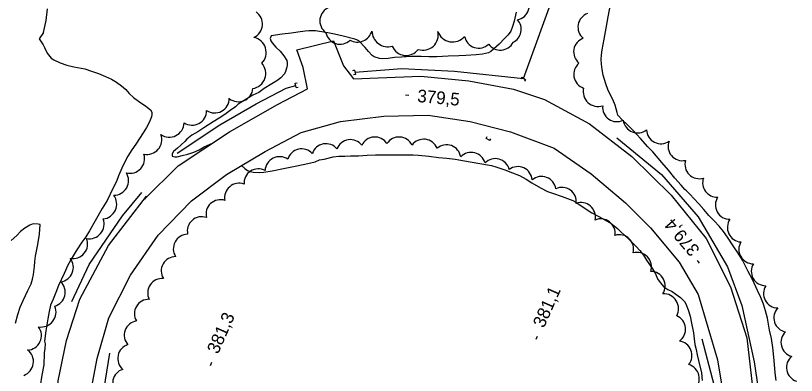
# Model space of a CAD drawing. Extents: x 287698 to 290158, y 5234163 to 5237182.
# Drawn here: x 288819.3 to 289004.3, y 5236063.6 to 5236148.9 of the extents above; entities that cross this region are included whole.
import ezdxf

# ---------------------------------------------------------------- set-up
doc = ezdxf.new("R2010")
doc.units = 0
for name, color, linetype in [('Niveau 1', 7, 'Continuous'), ('Niveau 2', 7, 'Continuous'), ('Niveau 21', 7, 'Continuous'), ('Niveau 26', 7, 'Continuous'), ('Niveau 3', 7, 'Continuous'), ('Niveau 4', 7, 'Continuous'), ('Niveau 44', 7, 'Continuous')]:
    doc.layers.add(name, color=color, linetype=linetype)

msp = doc.modelspace()

# ---------------------------------------------------------------- linework, layer by layer
at = {"layer": 'Niveau 1'}
for points in [[(288999.49, 5236062.38), (288999.3, 5236064.24), (288999.03, 5236067.13), (288998.74, 5236070.22), (288998.41, 5236072.36), (288997.97, 5236074.33), (288997.45, 5236077.13), (288997.01, 5236078.92), (288996.5, 5236080.49), (288995.87, 5236082.06), (288995.1, 5236083.72), (288993.89, 5236086.35), (288992.93, 5236088.19), (288991.53, 5236090.88), (288990.53, 5236092.55), (288989.5, 5236094.07), (288988.03, 5236096.35), (288987.03, 5236097.73), (288985.99, 5236098.99), (288984.84, 5236100.22), (288983.58, 5236101.5), (288982.38, 5236102.89), (288981.23, 5236104.29), (288980, 5236105.51), (288979.13, 5236106.51), (288978.25, 5236107.35), (288977.85, 5236107.69), (288976.98, 5236108.65), (288975.55, 5236110.33), (288974.03, 5236112.21), (288972.43, 5236114.08), (288970.3, 5236116.56), (288969.13, 5236117.79), (288967.35, 5236119.74), (288965.61, 5236121.63), (288964.1, 5236123.19), (288963.21, 5236124), (288962, 5236125.27), (288961.87, 5236125.89), (288961.37, 5236127.64), (288960.84, 5236128.95), (288960.21, 5236130.14), (288959.65, 5236131.37), (288959.18, 5236132.71), (288958.56, 5236134.75), (288958.29, 5236136.07), (288958.12, 5236137.33), (288958.05, 5236138.49), (288958.11, 5236139.55), (288958.3, 5236140.73), (288958.75, 5236143.28), (288959.21, 5236145.9), (288959.68, 5236148.57), (288960.24, 5236151.5)], [(288937.89, 5236149.7), (288937.44, 5236147.52), (288937.08, 5236146.32), (288936.66, 5236145.2), (288936.01, 5236144.31), (288935.18, 5236143.47), (288933.86, 5236142.07), (288931.94, 5236140.34), (288931.33, 5236140.07), (288929.94, 5236139.74), (288928.4, 5236139.59), (288925.96, 5236139.42), (288924.3, 5236139.36), (288921.78, 5236139.27), (288919.08, 5236139.13), (288917.25, 5236139.1), (288915.4, 5236139.15), (288913.02, 5236139.15), (288910.71, 5236139.06), (288909.09, 5236138.93), (288907.57, 5236138.74), (288906.17, 5236138.64), (288905.5, 5236138.73), (288904.27, 5236139.09), (288903.77, 5236139.45), (288902.93, 5236140.34), (288902.16, 5236141.3), (288900.65, 5236142.92), (288900.18, 5236143.13), (288899.66, 5236143.25), (288896.92, 5236144.03), (288894.85, 5236144.51), (288893.31, 5236144.78), (288890.34, 5236145.3), (288888.79, 5236145.3), (288887.92, 5236145.15), (288886.19, 5236144.95), (288884.69, 5236144.71), (288882.47, 5236144.46), (288879.84, 5236144.05), (288879.61, 5236143.47), (288879.8, 5236142.91), (288880.13, 5236142.42), (288881, 5236141.43), (288881.98, 5236140.44), (288882.9, 5236139.34), (288883.55, 5236138.22), (288883.69, 5236137.66), (288883.69, 5236137.13), (288883.6, 5236136.62), (288883.29, 5236135.6), (288882.99, 5236135.1), (288882.17, 5236134.15), (288881.17, 5236133.38), (288879.98, 5236132.72), (288878.21, 5236131.62), (288876.9, 5236130.68), (288875.54, 5236129.98), (288874.12, 5236129.16), (288872.04, 5236127.85), (288871.43, 5236127.27), (288870.18, 5236126.41), (288868.89, 5236125.44), (288867.51, 5236124.53), (288866.08, 5236123.67), (288863.94, 5236122.31), (288862.5, 5236121.34), (288861.08, 5236120.52), (288859.91, 5236119.61), (288859.38, 5236119.06), (288857.69, 5236117.42), (288856.69, 5236116.63), (288856.43, 5236116.09), (288856.43, 5236115.57), (288857.06, 5236115.41), (288857.59, 5236115.42), (288858.81, 5236115.69), (288860.15, 5236116.05), (288861.5, 5236116.49), (288862.82, 5236117.09), (288864.02, 5236117.73), (288865.95, 5236118.65)], [(288890.27, 5236114.23), (288891.34, 5236114.71), (288891.88, 5236114.73), (288892.39, 5236114.86), (288894.55, 5236115.37), (288895.88, 5236115.52), (288897.3, 5236115.59), (288898.69, 5236115.6), (288900.59, 5236115.66), (288902.63, 5236115.81), (288904.61, 5236115.88), (288907.41, 5236115.91), (288910.41, 5236115.91), (288913.54, 5236115.9), (288914.75, 5236115.82), (288917.26, 5236115.55), (288919.54, 5236115.25), (288921.46, 5236115.08), (288923.45, 5236114.85), (288925.64, 5236114.48), (288928.8, 5236113.93), (288932.08, 5236113.33), (288933.11, 5236113.03), (288935.22, 5236112.31), (288937.01, 5236111.63), (288938.67, 5236110.95), (288940.25, 5236110.14), (288941.63, 5236109.26), (288943.71, 5236108.03), (288945.34, 5236107.17), (288946.52, 5236106.75), (288948.81, 5236105.98), (288951.31, 5236105.06), (288952.06, 5236104.64), (288953.55, 5236103.64), (288955.85, 5236102.13), (288957.63, 5236101.16), (288960.39, 5236099.6), (288961.96, 5236098.42), (288962.66, 5236097.74), (288964.69, 5236095.84), (288966.31, 5236094.24), (288967.23, 5236093.17), (288968.09, 5236092.06), (288968.84, 5236090.91), (288970.26, 5236088.82), (288970.9, 5236087.65), (288971.44, 5236086.52), (288972.01, 5236085.63), (288972.89, 5236084.59), (288973.86, 5236083.98), (288974.85, 5236083.47), (288975.79, 5236082.84), (288976.84, 5236082.03), (288977.78, 5236081.11), (288978.12, 5236080.54), (288978.71, 5236079.12), (288979.14, 5236077.61), (288979.48, 5236075.96), (288979.91, 5236073.66), (288980.06, 5236072.23), (288980.26, 5236070.92), (288980.57, 5236069.76), (288980.81, 5236068.45), (288981.13, 5236067.12), (288981.8, 5236064.17), (288982.01, 5236062.39)], [(288872.87, 5236113.35), (288873.61, 5236112.6), (288874.22, 5236112.18), (288874.87, 5236111.89), (288875.57, 5236111.75), (288877.19, 5236111.67), (288878.11, 5236111.77), (288880.06, 5236112.11), (288883.16, 5236112.68), (288885.12, 5236113.1), (288887.85, 5236113.64), (288890.27, 5236114.23)]]:
    msp.add_lwpolyline(points, dxfattribs=at)
at = {"layer": 'Niveau 2'}
for points in [[(288825.91, 5236144.9), (288826.53, 5236147.69), (288826.84, 5236150.44)], [(288825.91, 5236144.9), (288824.85, 5236143.38)], [(288824.85, 5236143.38), (288825.85, 5236141.93), (288826.12, 5236141.32), (288826.81, 5236139.97), (288827.75, 5236138.8), (288828.38, 5236138.4), (288829.84, 5236137.68), (288831.46, 5236137.09), (288833.11, 5236136.76), (288835.71, 5236136.22), (288837.3, 5236135.72), (288838.98, 5236135.12), (288840.58, 5236134.47), (288842.02, 5236133.81), (288843.22, 5236133.08), (288844.41, 5236132.23), (288845.42, 5236131.33), (288846.19, 5236130.41), (288847.22, 5236129.49), (288848.39, 5236128.59), (288850.16, 5236127.38), (288851.26, 5236126.51), (288851.58, 5236126.01), (288851.6, 5236125.47), (288851.48, 5236124.89), (288851.02, 5236123.67), (288850.35, 5236122.39), (288849.55, 5236121.08), (288848.66, 5236119.78), (288847.79, 5236118.4), (288846.81, 5236117.02), (288845.88, 5236115.52), (288845.07, 5236114.05), (288844.45, 5236112.72), (288843.66, 5236110.87), (288843.53, 5236110.46)], [(288843.53, 5236110.46), (288843.1, 5236109.38), (288842.37, 5236107.87), (288840.97, 5236105.07), (288839.85, 5236103.15), (288838.17, 5236100.26), (288836.8, 5236097.83), (288835.91, 5236096.44), (288835.02, 5236095.16), (288833.64, 5236093.1), (288832.69, 5236091.54), (288831.69, 5236089.72), (288830.81, 5236087.78), (288829.5, 5236084.94), (288828.87, 5236083.21), (288828.24, 5236081.64), (288827.6, 5236080.22), (288827.23, 5236078.75), (288826.92, 5236076.97), (288826.43, 5236074.15), (288826.16, 5236071.73), (288826.27, 5236071.09), (288826.22, 5236069.95), (288826.04, 5236068.93), (288826.08, 5236067.73), (288825.97, 5236067.11), (288825.98, 5236066.13), (288825.98, 5236066.13)], [(288819.26, 5236076), (288819.81, 5236078.02), (288820.41, 5236079.73), (288821.12, 5236081.35), (288822.18, 5236083.7), (288822.97, 5236085.31), (288823.34, 5236086.39), (288823.54, 5236087.53), (288823.79, 5236089.38), (288823.85, 5236090.59), (288824.05, 5236091.84), (288824.53, 5236094.59), (288824.97, 5236097.11), (288825.11, 5236099.39), (288824.61, 5236099.48), (288823.49, 5236099.52), (288822.64, 5236099.21), (288821.51, 5236098.52), (288820.46, 5236097.67), (288819.61, 5236096.79), (288818.27, 5236095.59)], [(288825.98, 5236066.13), (288825.54, 5236063.63), (288825.1, 5236061.14)]]:
    msp.add_lwpolyline(points, dxfattribs=at)
at = {"layer": 'Niveau 21'}
for points in [[(288834.49, 5236081.67), (288841.29, 5236094.39), (288850.33, 5236106.11), (288849.87, 5236105.4), (288857.84, 5236113.25), (288870.02, 5236121.36), (288881.36, 5236127.84), (288888.44, 5236131.49), (288887.45, 5236136.56), (288885.98, 5236140.73), (288894.67, 5236142.9), (288896.99, 5236136.93), (288899.37, 5236133.88), (288905.22, 5236134.09), (288915.29, 5236134.5), (288926.71, 5236133.38), (288937.31, 5236131.45), (288944.67, 5236128.97), (288955.27, 5236123.19), (288965.29, 5236115.48), (288974.64, 5236106.33), (288982.96, 5236096.06), (288988.67, 5236084.57), (288992.54, 5236072.54), (288994.42, 5236056.7)], [(288837.06, 5236059.26), (288838.64, 5236067.62), (288841.43, 5236077.28), (288846.49, 5236087.38), (288853.1, 5236096.86), (288860.95, 5236104.94), (288869.25, 5236111.19), (288878.45, 5236116.68), (288886.98, 5236121.13), (288896.29, 5236123.79), (288906.53, 5236125.06), (288917.1, 5236125.28), (288927.01, 5236123.74), (288936.56, 5236121.34), (288946.9, 5236117.44), (288955.66, 5236111.36), (288963.86, 5236104.49), (288969.74, 5236098.58), (288976.54, 5236090.44), (288981.07, 5236082.81), (288985.61, 5236067.26), (288987.94, 5236053.41)], [(288827.03, 5235900.87), (288836.55, 5235919.2), (288846.68, 5235938.23), (288858.78, 5235958.5), (288864.84, 5235968.06), (288867.6, 5235974.28), (288864.93, 5235980.35), (288858.47, 5235986.05), (288850.26, 5235993.73), (288844.63, 5236000.94), (288839.22, 5236009.08), (288834.37, 5236018.09), (288830.97, 5236027.65), (288829.04, 5236038.98), (288828.67, 5236051.62), (288829.41, 5236062.33), (288831.33, 5236071.9), (288834.49, 5236081.67)]]:
    msp.add_lwpolyline(points, dxfattribs=at)
at = {"layer": 'Niveau 26'}
for p, q in [((288899.61, 5236135.92), (288899.12, 5236135.81)), ((288899.61, 5236135.92), (288899.83, 5236134.93)), ((288899.83, 5236134.93), (288899.34, 5236134.82)), ((288939.26, 5236134.25), (288939.01, 5236133.82)), ((288939.26, 5236134.25), (288940.13, 5236133.74)), ((288940.13, 5236133.74), (288939.88, 5236133.31)), ((288885.57, 5236132.83), (288886.06, 5236132.94)), ((288885.79, 5236131.84), (288885.57, 5236132.83)), ((288885.79, 5236131.84), (288886.28, 5236131.95)), ((288930.77, 5236119.76), (288931.02, 5236120.19)), ((288931.64, 5236119.25), (288930.77, 5236119.76)), ((288931.64, 5236119.25), (288931.89, 5236119.68))]:
    msp.add_line(p, q, dxfattribs=at)
at = {"layer": 'Niveau 3'}
for p, q in [((288911.66, 5236130.09), (288912.46, 5236130.01)), ((288981.36, 5236090.21), (288980.85, 5236090.82)), ((288942.69, 5236072.15), (288943.01, 5236072.88)), ((288865.46, 5236065.97), (288865.78, 5236066.7))]:
    msp.add_line(p, q, dxfattribs=at)
at = {"layer": 'Niveau 4'}
for points in [[(288899.72, 5236135.43), (288910.8, 5236136.35), (288923.29, 5236135.74), (288939.69, 5236134), (288947.28, 5236155.13), (288956.63, 5236181.31)], [(288857.56, 5236116.26), (288867.71, 5236122.96), (288876.31, 5236128), (288883.39, 5236131.68), (288885.68, 5236132.33)], [(288961.76, 5236119.89), (288972.32, 5236111.24), (288981.07, 5236101.18), (288987.98, 5236089.34), (288991.42, 5236080.14), (288994.31, 5236066.85), (288996.1, 5236054.54), (288996.29, 5236040.4), (288994.8, 5236025.49), (288989.79, 5236010.91), (288982.89, 5235999.8), (288972.62, 5235988.67), (288962, 5235979.78), (288957.35, 5235975.33), (288956.49, 5235971.88), (288956.59, 5235969.12), (288957.98, 5235967.45)], [(288832.63, 5236081.15), (288836.73, 5236089.92), (288844.66, 5236101.38), (288849.23, 5236106.92)], [(288981.94, 5236072.28), (288984.83, 5236061.12), (288986.01, 5236047.01), (288985.36, 5236037.75), (288982.51, 5236023.63), (288976.44, 5236011.43), (288968.27, 5236000.99), (288959.32, 5235992.83), (288948.65, 5235985.02), (288939.53, 5235980.07), (288928.51, 5235977.58), (288915.46, 5235976.07), (288906.23, 5235976.75), (288899.96, 5235977.5), (288895.28, 5235979)], [(288841.59, 5236068.87), (288839.21, 5236054.06), (288839.18, 5236040.17), (288841.19, 5236031.21), (288845.63, 5236018.72), (288851.61, 5236008.3), (288858.12, 5236000.04), (288864.54, 5235994.9), (288869.4, 5235991.99), (288873.18, 5235989.58), (288880.74, 5235985.47), (288888.7, 5235982.02), (288895.28, 5235979)]]:
    msp.add_lwpolyline(points, dxfattribs=at)
at = {"layer": 'Niveau 44'}
for centre, radius, start, end in [((288842.58, 5236109.78), 3.49, 269.8799, 31.6093), ((288872.24, 5236105.73), 3.41, 69.5598, 191.3086), ((288827.58, 5236083.32), 3.47, 286.9713, 45.004), ((288848.47, 5236073.14), 3.42, 99.2126, 221.3122), ((289004.09, 5236071.41), 3.42, 133.1051, 254.9674), ((288977.87, 5236062.83), 3.45, 312.4562, 74.188), ((288845.71, 5236061.77), 3.41, 107.1913, 228.7938)]:
    msp.add_arc(centre, radius, start, end, dxfattribs=at)
for centre, major_axis, ratio, start_param, end_param in [((288937.66, 5236151.24), (1.2, 3.19), 0.987507, 3.684105, 5.846053), ((288894.86, 5236147.62), (-3.46, 0.17), 0.999771, 5.123317, 7.273476), ((288874.32, 5236146.88), (3.44, -0.51), 0.998851, 5.279283, 7.400399), ((288955.98, 5236146.16), (-3.37, 0.59), 0.999994, 5.220708, 7.345139), ((288935.72, 5236145.62), (1.18, 3.2), 0.989504, 3.943178, 5.790888), ((288896.2, 5236145.54), (-1.92, -2.87), 0.999144, 5.513514, 7.626238), ((288900.27, 5236146.21), (1.44, -3.31), 0.999715, 5.379863, 7.165232), ((288907.51, 5236145.26), (-2.88, -2.43), 0.99958, 5.592173, 7.434431), ((288915.84, 5236144.3), (1.07, 3.47), 0.999995, 3.120924, 5.242956), ((288922.86, 5236146.31), (-0.65, -3.64), 0.99566, 5.216035, 7.337048), ((288875, 5236140.1), (3.67, 0.26), 0.999937, 5.456328, 7.581768), ((288929.04, 5236144.58), (-1.02, -3.26), 0.998114, 5.200417, 7.357655), ((288954.96, 5236140.27), (-3.33, 0.8), 0.999123, 5.287466, 7.409692), ((288911.85, 5236142.97), (-0.56, -3.51), 0.997128, 5.25286, 7.37241), ((288934.19, 5236144.14), (2.07, 2.74), 0.999782, 2.843546, 4.870599), ((288874.94, 5236135.18), (3.43, -1.22), 0.999822, 5.219456, 7.343102), ((288955, 5236134.96), (-3.38, -0.63), 0.999912, 5.222001, 7.34533), ((288872.1, 5236131.9), (2.53, -2.35), 0.999534, 4.785969, 6.944288), ((288957.33, 5236130.86), (-2.4, -2.58), 0.999741, 5.221236, 7.34838), ((288866.45, 5236129.25), (3.04, 1.66), 0.99994, 3.635011, 5.789767), ((288861.09, 5236126.37), (1.66, -3.05), 0.999865, 5.216164, 7.34853), ((288961.82, 5236127.15), (-2.13, -2.67), 0.998975, 5.279583, 7.407517), ((288855.7, 5236123.58), (1.42, -3.23), 0.998734, 5.273365, 7.401105), ((288966.69, 5236124.48), (-1.29, -3.16), 0.99986, 5.221952, 7.348463), ((288972.22, 5236121.89), (-0.24, -3.38), 0.998972, 4.805867, 6.96646), ((288850.44, 5236119.47), (2.46, -2.48), 0.999285, 5.294861, 7.42081), ((288898.63, 5236116.07), (0.31, 3.39), 0.999927, 5.453458, 7.583571), ((288904.43, 5236116.68), (0.4, 3.39), 0.999882, 5.40569, 7.534398), ((288910.16, 5236116.68), (0.19, 3.42), 0.996477, 5.219125, 7.335108), ((288916, 5236116.14), (0.43, 3.41), 0.999862, 5.219748, 7.343075), ((288977.31, 5236117.88), (0.19, -3.39), 0.999535, 4.280089, 6.439289), ((288887.06, 5236113.87), (-0.76, 3.33), 0.999439, 5.219687, 7.344278), ((288892.84, 5236115.1), (-0.31, 3.39), 0.999589, 5.316043, 7.447053), ((288921.42, 5236114.85), (1.74, 2.93), 0.999882, 5.404283, 7.533742), ((288846.37, 5236115.02), (2.55, -2.44), 0.992521, 5.237052, 7.347991), ((288881.85, 5236112), (-1.36, 3.15), 0.998826, 5.276084, 7.403947), ((288927.26, 5236113.04), (0.81, 3.31), 0.997002, 5.219387, 7.33783), ((288932.98, 5236111.56), (0.99, 3.27), 0.996618, 5.250433, 7.376416), ((288981.3, 5236113.61), (2.04, -2.72), 0.999746, 3.786252, 5.936246), ((288876.82, 5236109.14), (-1.53, -3.04), 0.999995, 3.115978, 5.243977), ((288938.32, 5236109.66), (1.4, 3.11), 0.999949, 5.220525, 7.348293), ((288943.92, 5236107.34), (1.53, 3.05), 0.999591, 5.318129, 7.449128), ((288985.5, 5236109.25), (2.3, -2.5), 0.999748, 3.636258, 5.591749), ((288948.79, 5236104.78), (0.7, 3.31), 0.999672, 4.795388, 6.946903), ((288839.75, 5236104.19), (3.04, -1.75), 0.999613, 5.321668, 7.446781), ((288867.84, 5236101.81), (-2.32, 2.51), 0.999725, 5.220799, 7.34405), ((288953.31, 5236101.17), (1.51, 3.03), 0.999274, 4.950851, 7.10826), ((288988.52, 5236104), (1.66, -2.96), 0.999608, 3.634867, 5.789911), ((288836.8, 5236099.47), (2.65, -2.26), 0.999865, 5.223439, 7.347342), ((288863.39, 5236097.8), (-1.59, 3.01), 0.999927, 5.459099, 7.587132), ((288957.96, 5236097.29), (2.08, 2.7), 0.999724, 5.218581, 7.34603), ((288991.37, 5236098.64), (-3.08, -1.47), 0.99991, 5.22249, 7.348108), ((288860.11, 5236093.62), (-3.03, 1.62), 0.999801, 5.218346, 7.348942), ((288962.34, 5236093.53), (2.35, 2.47), 0.999797, 5.215801, 7.344942), ((288832.87, 5236094.76), (1.85, -2.96), 0.999963, 5.548468, 7.674244), ((288994.1, 5236093.47), (-2.97, -1.7), 0.999994, 5.218872, 7.345216), ((288966.49, 5236089.27), (2.53, 2.41), 0.998945, 5.222252, 7.342181), ((288829.52, 5236089.2), (1.4, 3.17), 0.999985, 3.706765, 5.788088), ((288857.22, 5236088.34), (-2.97, 1.68), 0.999994, 5.22394, 7.348997), ((288997.06, 5236088.27), (2.96, -1.72), 0.999995, 3.119198, 5.244306), ((288969.76, 5236084.79), (3.1, 1.54), 0.997209, 5.258077, 7.376794), ((288854.01, 5236083.16), (-2.82, 1.91), 0.99964, 5.216336, 7.34656), ((288999.95, 5236083), (-3.3, -0.86), 0.999927, 5.455918, 7.58255), ((288972.84, 5236079.4), (3.1, 1.76), 0.99822, 5.264219, 7.384968), ((288850.86, 5236078.22), (1.69, -2.96), 0.999983, 2.591941, 4.719535), ((288825.31, 5236078.62), (2.81, -2.2), 0.999954, 5.21674, 7.345038), ((289002.4, 5236077.27), (2.57, -2.26), 0.999995, 3.11651, 5.243767), ((288974.63, 5236074.53), (3.41, 0.36), 0.999911, 5.220025, 7.350477), ((288821.95, 5236073.05), (3.33, -0.96), 0.999646, 5.041439, 7.197735), ((288846.93, 5236067.62), (-3.35, 0.69), 0.99986, 5.221156, 7.347646), ((288976.15, 5236068.32), (-2.71, 2.1), 0.999995, 3.117222, 5.242974), ((288820.08, 5236066.86), (3.02, -1.68), 0.999962, 5.564956, 7.72493), ((289005.39, 5236065.49), (-3.36, -0.63), 0.99995, 5.221305, 7.350741)]:
    msp.add_ellipse(centre, major_axis=major_axis, ratio=ratio, start_param=start_param, end_param=end_param, dxfattribs=at)

# ---------------------------------------------------------------- texts
at = {"layer": 'Niveau 3'}
for s, rotation, p in [('379,5', 354.7113, (288914.4, 5236128.41)), ('379,4', 130.4096, (288981.6, 5236093.45)), ('381,1', 66.1217, (288944.49, 5236074.67)), ('381,3', 66.1217, (288867.26, 5236068.49))]:
    msp.add_text(s, height=3, rotation=rotation, dxfattribs=at).set_placement(p)

doc.saveas('drawing.dxf')
